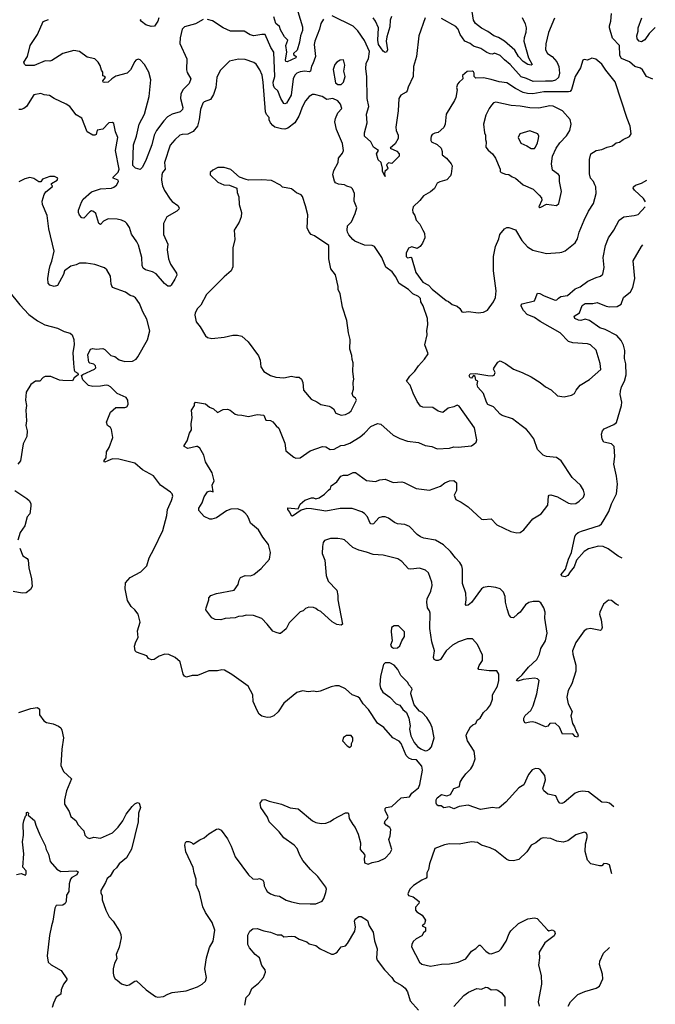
# Model space of a CAD drawing. Extents: x 1690054 to 1842981, y 782881 to 914114.
# Tile 676 of 693: x 1836233 to 1841991, y 875233 to 884150. Entities that reach past the tile are written whole.
import ezdxf

# ---------------------------------------------------------------- set-up
doc = ezdxf.new("R2010")
doc.units = 0

msp = doc.modelspace()

# ---------------------------------------------------------------- linework, layer by layer
at = {"layer": '0CON10XD'}
for points in [[(1837493.5, 884166.5), (1837483.6, 884136.4), (1837455, 884090), (1837425, 884087.5), (1837375, 884103.3), (1837335, 884132.5), (1837327.5, 884145), (1837330, 884155)], [(1838753.3, 884223.3), (1838796.3, 884086.3), (1838795, 884051.2), (1838776.9, 884003.1), (1838768.9, 883945), (1838746.8, 883875), (1838712, 883845), (1838714.3, 883834.3), (1838736, 883815), (1838734, 883805), (1838655, 883768.2), (1838645, 883772.5), (1838641.8, 883785), (1838653.3, 883855), (1838645.3, 883915), (1838662.9, 883965), (1838632.8, 883995), (1838596.5, 884056.5), (1838585, 884087.8), (1838553.8, 884115), (1838534.7, 884174.7)], [(1839904.6, 884165), (1839847.1, 884005), (1839826.9, 883815), (1839809.2, 883755), (1839800, 883725), (1839795.8, 883634.2), (1839752.3, 883537.7), (1839743.9, 883506.1), (1839735, 883493.8), (1839684.6, 883465.4), (1839666.9, 883435), (1839660.5, 883325), (1839638.8, 883175), (1839642.7, 883145), (1839660.6, 883105), (1839662.5, 883075), (1839635, 883026), (1839590, 882985), (1839648.1, 882958.1), (1839671.2, 882935), (1839671.2, 882915), (1839605, 882847.5), (1839575, 882852), (1839554.4, 882835.6), (1839566.7, 882805), (1839563.3, 882795), (1839540, 882775), (1839537.5, 882755), (1839545, 882730), (1839520, 882775), (1839520, 882805), (1839508, 882855), (1839480.5, 882880.5), (1839464, 882935), (1839482.5, 882965), (1839438, 882995), (1839414.3, 883044.3), (1839356.1, 883096.1), (1839356, 883125), (1839381.1, 883215), (1839374.4, 883295), (1839396.9, 883365), (1839380.5, 883435), (1839376.6, 883635), (1839367.9, 883705), (1839372.9, 883755), (1839391.5, 883795), (1839400.7, 883860.7), (1839355, 883960), (1839297.3, 884047.3), (1839255, 884092.5), (1839065, 884185.7)], [(1839601.9, 884178.1), (1839588.5, 884145), (1839584.8, 884085), (1839558.8, 883995), (1839553.8, 883955), (1839564.2, 883875.8), (1839555, 883856.7), (1839545, 883851.2), (1839525, 883863.8), (1839484.7, 883925), (1839477.3, 883965), (1839483.3, 884075), (1839455, 884137.7), (1839435, 884167.1)], [(1841077.6, 884162.4), (1841021.9, 884035), (1840998.7, 883931.3), (1840995.8, 883875.8), (1841012.8, 883842.8), (1841055, 883815.8), (1841099.5, 883769.5), (1841116.8, 883726.8), (1841122, 883665), (1841114.5, 883625), (1841086.7, 883603.3), (1841055, 883593.3), (1840996.8, 883593.2), (1840885, 883588.9), (1840825, 883617.6), (1840775, 883632.2), (1840677.3, 883745), (1840624.3, 883785), (1840585, 883824.3), (1840535, 883845.5), (1840515, 883838.1), (1840495, 883840), (1840463.4, 883853.4), (1840409.7, 883889.7), (1840345, 883910.4), (1840314, 883934), (1840265.3, 883955.3), (1840221.8, 884015), (1840205, 884063.8), (1840185, 884088.9), (1840055, 884160)], [(1840785, 884170), (1840812.1, 884112.1), (1840820, 884075), (1840818.8, 884035), (1840802.1, 883985), (1840800.8, 883955), (1840842.1, 883805), (1840874, 883745), (1840865, 883737.5), (1840835, 883742.7), (1840795, 883770), (1840751.8, 883815), (1840717.2, 883875), (1840625, 883955.9), (1840569.2, 883989.3), (1840527.1, 884005), (1840475, 884042.9), (1840415, 884071.9), (1840360.6, 884115), (1840343.3, 884145), (1840332.7, 884222.7)], [(1841967.1, 883611.4), (1841912, 883635), (1841874.3, 883694.3), (1841855, 883710), (1841805, 883726.5), (1841757.9, 883767.9), (1841685, 883796.9), (1841669.1, 883825), (1841666.5, 883915), (1841602.9, 883982.9), (1841575.6, 884075), (1841576.6, 884093.4), (1841588.1, 884135), (1841594.2, 884205)], [(1841990.7, 884077.7), (1841934.2, 884025.7), (1841895, 883965.8), (1841865, 883948.8), (1841845, 883953.8), (1841827, 883977), (1841824.4, 884005), (1841834.4, 884045), (1841834.6, 884075), (1841868.5, 884165)], [(1837895, 884151.1), (1837825, 884112.5), (1837726.1, 884083.9), (1837706.1, 884063.9), (1837685.7, 883984.3), (1837684.4, 883935), (1837745.6, 883795), (1837744.6, 883694.6), (1837751.1, 883671.1), (1837781.9, 883615), (1837768.9, 883571.1), (1837710.8, 883515), (1837691.4, 883475), (1837688.9, 883435), (1837709.4, 883355), (1837708, 883335), (1837686.7, 883315), (1837615, 883295.4), (1837570.9, 883269.1), (1837537.7, 883235), (1837472.6, 883147.4), (1837450, 883105), (1837431.2, 883015), (1837377.3, 882885), (1837345.5, 882815), (1837323, 882793), (1837282.5, 882805), (1837259.4, 882829.4), (1837263.8, 883015), (1837290, 883095), (1837315.8, 883205), (1837362.7, 883295), (1837407.3, 883452.7), (1837420.5, 883605), (1837403.6, 883675), (1837364.3, 883745), (1837325, 883785.8), (1837305, 883792), (1837285, 883783.8), (1837275, 883771.2), (1837235.4, 883694.6), (1837206, 883665), (1837105, 883636.9), (1837068, 883615), (1837035, 883584.2), (1837000.7, 883580.7), (1836990, 883585), (1836987.5, 883595), (1837011.2, 883625), (1837005, 883636), (1836985, 883640), (1836985.7, 883675), (1836972.7, 883692.7), (1836961.5, 883735), (1836945, 883766), (1836912.5, 883795), (1836845, 883811.5), (1836775, 883860.8), (1836725, 883870), (1836623.8, 883845), (1836525, 883779.2), (1836505, 883774.2), (1836465, 883776.7), (1836365, 883734.6), (1836287.5, 883735), (1836275.8, 883745.8), (1836270, 883765), (1836303.9, 883816.1), (1836326.7, 883915), (1836395.8, 884015), (1836445.7, 884134.3), (1836495, 884150)], [(1838985.5, 884154.5), (1838961.4, 884115), (1838948.5, 884065), (1838905.4, 883954.6), (1838901.5, 883925), (1838913.6, 883815), (1838889.1, 883750.9), (1838875, 883730), (1838865.8, 883684.2), (1838855, 883678.5), (1838815, 883683.9), (1838772.4, 883677.6), (1838745, 883665.6), (1838725, 883648.1), (1838709.7, 883615), (1838690.9, 883465), (1838648.9, 883395), (1838635, 883386.9), (1838625, 883391.4), (1838598.2, 883435), (1838570.8, 883505), (1838542.7, 883532.7), (1838532, 883555), (1838528.4, 883585), (1838545.3, 883635), (1838535.3, 883855.3), (1838508.6, 883898.6), (1838456.2, 884015), (1838425, 884015.6), (1838355, 884002.2), (1838322, 884012), (1838265, 884044.3), (1838142.5, 884045), (1838075, 884077.1), (1837978.9, 884138.9), (1837935, 884150)], [(1840385, 881494.2), (1840435, 881500), (1840469.7, 881520.3), (1840526.2, 881595), (1840544, 881635), (1840548.8, 881695), (1840524.4, 881875), (1840524.3, 882005), (1840544.3, 882095), (1840574, 882165), (1840582, 882205), (1840624.1, 882255.9), (1840645, 882268.8), (1840665, 882268), (1840725, 882245.8), (1840781.4, 882151.4), (1840833.4, 882093.4), (1840881.3, 882061.3), (1841005, 882031.4), (1841125, 882041.2), (1841145, 882043.8), (1841172.7, 882057.3), (1841265, 882128.8), (1841284.4, 882165.6), (1841300, 882225), (1841347.5, 882335), (1841385.6, 882414.4), (1841430, 882485), (1841454, 882575), (1841450.8, 882635), (1841444.2, 882655), (1841431.2, 882685), (1841404, 882715), (1841394, 882755), (1841395.9, 882884.1), (1841406.7, 882935), (1841456.3, 882963.7), (1841505, 882973.1), (1841555, 882996), (1841603.6, 883006.4), (1841635, 883033.3), (1841665, 883041.2), (1841700, 883065), (1841758, 883092), (1841771.2, 883115), (1841763.8, 883185), (1841734.3, 883254.3), (1841628.4, 883588.4), (1841542.6, 883692.6), (1841505, 883748), (1841451.4, 883791.4), (1841415, 883800), (1841375, 883783.8), (1841345, 883790), (1841335, 883782.5), (1841314.2, 883715), (1841264.5, 883635.5), (1841232.1, 883517.9), (1841219.1, 883500.9), (1841204.5, 883495.5), (1840982.2, 883497.8), (1840882.1, 883477.9), (1840832.4, 883482.4), (1840795, 883491.8), (1840725.3, 883525.3), (1840645, 883579.2), (1840575, 883587.3), (1840505, 883608.9), (1840435, 883622.2), (1840365, 883620), (1840351.1, 883635), (1840351.1, 883665), (1840345, 883677.5), (1840335, 883682.1), (1840285, 883680.9), (1840245.6, 883645), (1840247.1, 883612.9), (1840213.3, 883585), (1840200, 883565), (1840191.2, 883535), (1840196, 883515), (1840184.2, 883445), (1840172.5, 883417.5), (1840097.5, 883295), (1840088.5, 883205), (1840076.2, 883173.8), (1840025, 883126.7), (1839995, 883123.3), (1839970.5, 883109.5), (1839960, 883095), (1839956.4, 883073.6), (1839956.7, 883055), (1839963.3, 883045), (1840015, 883018.1), (1840050, 882985), (1840060, 882955), (1840060, 882925), (1840098.8, 882895), (1840142.5, 882845), (1840150.8, 882825), (1840142.5, 882755), (1840134, 882735), (1840100.9, 882699.1), (1840037.7, 882682.3), (1840015, 882670), (1839989.7, 882620.3), (1839955, 882592), (1839890, 882555), (1839857, 882513), (1839797.1, 882455), (1839792.1, 882427.9), (1839795.5, 882405), (1839812, 882375), (1839823.8, 882335), (1839858.8, 882298.8), (1839886.2, 882245), (1839898.8, 882215), (1839903.8, 882175), (1839883.3, 882125), (1839860, 882095), (1839835, 882076.7), (1839785, 882092.5), (1839755, 882081.9), (1839733.1, 882035), (1839734.4, 882005), (1839745, 881994.2), (1839775, 882000), (1839782.5, 881995), (1839820.5, 881860.5), (1839884.1, 881774.1), (1839937.5, 881745), (1839968.3, 881708.3), (1840095, 881606.7), (1840117.3, 881597.3), (1840150.9, 881570.9), (1840195, 881555.8), (1840218.5, 881535), (1840238.6, 881505), (1840255, 881500.4), (1840297.9, 881507.9), (1840385, 881494.2)], [(1841615.8, 877021.6), (1841575, 877053.3), (1841555, 877061.1), (1841505, 877062.9), (1841385, 877157.5), (1841332.3, 877162.3), (1841295, 877157.1), (1841264.5, 877145.5), (1841165, 877060.8), (1841145, 877052.5), (1841126, 877056), (1841111.7, 877071.7), (1841090, 877120), (1841017.5, 877135), (1840981.2, 877165), (1840971.2, 877185), (1840996.2, 877265), (1840988.8, 877305), (1840948.3, 877358.3), (1840935, 877366.7), (1840905, 877370), (1840875, 877357.5), (1840841.2, 877315), (1840800, 877220), (1840754, 877195), (1840637.6, 877062.4), (1840575, 877011.2), (1840555, 877008.8), (1840515, 877016), (1840407.7, 876997.7), (1840295, 877035.7), (1840215, 877026), (1840165, 877002), (1840125, 877020), (1840073.6, 877013.6), (1840049.5, 877029.5), (1840025, 877031.2), (1840010.5, 877040.5), (1840004.6, 877054.6), (1840004.6, 877085.4), (1840015, 877102.5), (1840055, 877131.9), (1840101.7, 877121.7), (1840136.6, 877133.4), (1840165, 877188), (1840215.6, 877204.4), (1840224.2, 877245.8), (1840240, 877275), (1840275, 877320), (1840320.8, 877365), (1840338, 877395), (1840358, 877455), (1840348.8, 877525), (1840290.5, 877620.5), (1840276.2, 877665), (1840279.5, 877680.5), (1840317.5, 877745), (1840336.4, 877763.6), (1840365, 877777.5), (1840376, 877805), (1840404.7, 877825.3), (1840434.7, 877875.3), (1840470.6, 877909.4), (1840496.7, 877945), (1840514.5, 877995), (1840516.5, 878035), (1840561.8, 878115), (1840573.8, 878165), (1840573, 878223), (1840555, 878253.8), (1840485, 878252.5), (1840392.5, 878265), (1840387.5, 878275), (1840395, 878300), (1840424.1, 878345.9), (1840424.2, 878395), (1840381.2, 878491.2), (1840335, 878542.5), (1840327, 878543), (1840285, 878542), (1840207.5, 878515), (1840155, 878486.2), (1840095.7, 878434.3), (1840045.4, 878354.6), (1840025, 878346), (1840006.1, 878346.1), (1839986.1, 878356.1), (1839980, 878375), (1839990.8, 878435), (1839967.1, 878515), (1839947.2, 878637.2), (1839950, 878775), (1839946, 878795), (1839927.5, 878825), (1839921.5, 878875), (1839923.3, 878905), (1839956.5, 878975), (1839968.9, 879025), (1839965.6, 879055), (1839935, 879141.2), (1839910, 879165), (1839855, 879183.1), (1839775, 879172.9), (1839755, 879176), (1839695, 879243.8), (1839657.3, 879267.3), (1839525, 879300.6), (1839435, 879305.7), (1839375, 879328.6), (1839305, 879344.4), (1839251.3, 879371.3), (1839175, 879438), (1839155, 879446), (1839115, 879452), (1839049.5, 879450.5), (1838995, 879433.8), (1838982, 879415), (1838975, 879380), (1838974, 879315), (1838995.7, 879255), (1839008.9, 879115), (1839027.5, 879065), (1839105, 878983.3), (1839114, 878935), (1839114, 878895), (1839157.5, 878675), (1839145, 878667.5), (1839105, 878673.3), (1839065, 878696), (1838959.6, 878789.6), (1838932.5, 878802.5), (1838915, 878818.8), (1838895, 878828), (1838851.7, 878828.3), (1838821.7, 878818.3), (1838800, 878795), (1838775, 878787.5), (1838672.7, 878687.3), (1838647.7, 878632.3), (1838595, 878592.5), (1838585, 878590), (1838555, 878598.8), (1838525, 878613.3), (1838475, 878676.7), (1838425, 878726.7), (1838350, 878755), (1838285, 878755.7), (1838255, 878747.1), (1838215, 878745.8), (1838185, 878734.3), (1838095, 878727.5), (1838055, 878716.2), (1838005, 878718.8), (1837973, 878733), (1837920, 878805), (1837921.2, 878825), (1837946.7, 878895), (1837947.5, 878915), (1837963.9, 878936.1), (1838015.8, 878954.2), (1838176.7, 878985), (1838213.3, 879035), (1838220, 879075), (1838232.3, 879097.7), (1838275, 879116.2), (1838325, 879113.8), (1838355, 879124.2), (1838419.8, 879180.2), (1838495, 879263.3), (1838506, 879325), (1838487.9, 879397.9), (1838435, 879464.2), (1838395, 879528.8), (1838325, 879590), (1838312.5, 879625), (1838296.5, 879656.5), (1838272, 879685), (1838245, 879705.7), (1838205, 879719.2), (1838145, 879718), (1838105, 879701.2), (1838015, 879638.8), (1837975, 879628), (1837955, 879628), (1837905, 879650.8), (1837856.7, 879705), (1837856.2, 879725), (1837885.7, 879775), (1837905, 879828.8), (1837934, 879875), (1837955, 879883.8), (1837987.1, 879875), (1837977.1, 879935), (1837994.2, 879975), (1837977.1, 880045), (1837916.9, 880145), (1837901.4, 880205), (1837865, 880268), (1837845, 880284), (1837835, 880284), (1837755, 880266.2), (1837722.5, 880285), (1837723.3, 880295), (1837751.2, 880335), (1837772, 880405), (1837788, 880435), (1837785.9, 880494.1), (1837795.8, 880545), (1837788.8, 880615), (1837816.7, 880655), (1837816.7, 880675), (1837825, 880685.8), (1837915, 880671.4), (1837951.2, 880641.2), (1837987.5, 880625), (1838025, 880591.2), (1838075, 880620), (1838115, 880622.5), (1838140, 880615), (1838185, 880577.5), (1838205, 880570), (1838245, 880568.8), (1838305, 880556.2), (1838385, 880575.8), (1838445, 880568.8), (1838464, 880524), (1838505, 880518.8), (1838525, 880508.8), (1838555, 880471.2), (1838580.8, 880450.8), (1838636, 880315), (1838644, 880245), (1838715, 880188.8), (1838735, 880180), (1838775, 880182), (1838865, 880244.2), (1838975, 880285.8), (1839005, 880280.8), (1839045, 880258), (1839080.5, 880259.5), (1839142.5, 880295), (1839175, 880298.1), (1839225, 880315.5), (1839317.7, 880372.3), (1839356.9, 880405), (1839415, 880467.1), (1839475, 880493.8), (1839505.8, 880485.8), (1839615, 880386.7), (1839675, 880356.7), (1839745, 880333.8), (1839845, 880320), (1839905, 880293.3), (1839965, 880283.3), (1840015, 880263.3), (1840125, 880270), (1840167, 880283), (1840205, 880280), (1840325, 880291.2), (1840347.5, 880305), (1840366.7, 880325), (1840373.3, 880345), (1840352.5, 880455), (1840215, 880650), (1840195, 880658.8), (1840165, 880643.8), (1840115, 880632.5), (1840065, 880593.3), (1840024.1, 880604.1), (1839975, 880637.5), (1839885, 880640), (1839865, 880650), (1839835, 880693.3), (1839798.5, 880768.5), (1839769.7, 880839.7), (1839736.7, 880875), (1839768.3, 880921.7), (1839813, 880967), (1839844.6, 881015.4), (1839900, 881075), (1839932.9, 881125), (1839903.3, 881205), (1839923.3, 881295), (1839920, 881335), (1839931.4, 881385), (1839927.1, 881445), (1839887.6, 881557.6), (1839866, 881595), (1839862.5, 881625), (1839845, 881642.5), (1839795, 881667.5), (1839755, 881707.5), (1839670.7, 881760.7), (1839637.5, 881825), (1839607.5, 881865), (1839549.3, 881909.3), (1839513.8, 881995), (1839446.7, 882095), (1839425, 882104), (1839355, 882107.5), (1839270, 882145), (1839250.3, 882160.3), (1839215, 882201.2), (1839202.9, 882225), (1839198, 882245), (1839202.5, 882282.5), (1839239.4, 882320.6), (1839271.5, 882395), (1839285.8, 882445), (1839264.3, 882505), (1839266.7, 882575), (1839248.6, 882618.6), (1839235, 882631.2), (1839195, 882640.8), (1839175, 882655.6), (1839119.5, 882659.5), (1839095, 882673.8), (1839085, 882687.5), (1839070, 882745), (1839080, 882785), (1839118.6, 882855), (1839120, 882895), (1839158.3, 882941.7), (1839166.5, 882965), (1839157.2, 883027.2), (1839102.5, 883155), (1839088, 883225), (1839092.5, 883255), (1839114.3, 883305.7), (1839150, 883345), (1839140, 883385), (1839113.6, 883413.6), (1839070, 883435), (1839015, 883428), (1838972.5, 883455), (1838905, 883472.5), (1838885, 883471.4), (1838856, 883455), (1838822.9, 883415), (1838792.2, 883357.8), (1838774.4, 883305), (1838762.9, 883275), (1838725, 883216), (1838663, 883167), (1838635, 883158.8), (1838605, 883161.2), (1838545, 883176.2), (1838525, 883192), (1838505.5, 883215.5), (1838493.3, 883243.3), (1838491.4, 883265), (1838470, 883290), (1838458.6, 883315), (1838439, 883585), (1838428.6, 883648.6), (1838408.8, 883695), (1838375, 883746.7), (1838355, 883761.8), (1838275, 883790), (1838215, 883791.9), (1838132.5, 883775), (1838049.1, 883690.9), (1838019.2, 883625), (1838008.6, 883535), (1837988.7, 883471.3), (1837961.7, 883428.3), (1837905, 883405.7), (1837892, 883395), (1837869.4, 883335), (1837859.6, 883245), (1837844.6, 883185), (1837805, 883137.5), (1837755, 883114.4), (1837705, 883110), (1837685, 883102.5), (1837638.3, 883061.7), (1837595, 883012.5), (1837543.5, 882855), (1837549.4, 882795), (1837526.5, 882765), (1837520, 882745), (1837519.1, 882695), (1837526.7, 882645), (1837545, 882602), (1837595, 882524.4), (1837615, 882502.2), (1837665, 882468.1), (1837677.1, 882445), (1837675.5, 882434.5), (1837655.4, 882414.6), (1837566, 882365), (1837536.8, 882303.2), (1837535.6, 882205), (1837574.2, 882115.8), (1837570, 882065), (1837581.4, 881985), (1837600, 881935), (1837654, 881855), (1837656, 881835), (1837639.3, 881799.3), (1837605, 881746.7), (1837595, 881737.5), (1837575, 881736.7), (1837545, 881761.2), (1837468.5, 881848.5), (1837435, 881866.7), (1837373.4, 881883.4), (1837350.7, 881900.7), (1837341.9, 881925), (1837338.8, 881995), (1837308.1, 882108.1), (1837295, 882137.1), (1837246.6, 882206.6), (1837228.3, 882268.3), (1837205, 882304.3), (1837188.3, 882318.3), (1837155, 882335.5), (1837115.7, 882344.3), (1837035, 882346.9), (1836992, 882325), (1836965, 882293.8), (1836950, 882305), (1836924.2, 882395), (1836903, 882413), (1836885, 882417.5), (1836869.1, 882410.9), (1836815, 882353.3), (1836795, 882356.7), (1836775, 882378.8), (1836764.4, 882405), (1836766.7, 882425), (1836792.6, 882497.4), (1836809.2, 882525), (1836885, 882589.6), (1836965, 882619.2)], [(1839115, 883562), (1839145, 883564.2), (1839167.5, 883585), (1839180.6, 883635), (1839170, 883685), (1839177.7, 883737.7), (1839165, 883787.5), (1839135, 883783.3), (1839106.7, 883765), (1839088.8, 883745), (1839071.2, 883698.8), (1839095, 883578.8), (1839115, 883562)], [(1836965, 882619.2), (1837064.5, 882625.5), (1837085, 882631.9), (1837110.2, 882649.8), (1837129.5, 882685), (1837124.3, 882695), (1837080.8, 882715), (1837078.6, 882725), (1837125, 882767.5), (1837133.8, 882795), (1837100.5, 882965), (1837122.8, 883082.8), (1837100.5, 883135), (1837085, 883210), (1837075, 883220), (1837040, 883215), (1836985, 883158.8), (1836935, 883150), (1836925, 883110), (1836915, 883102.5), (1836895, 883103.3), (1836843.6, 883133.6), (1836797.3, 883257.3), (1836745, 883286.7), (1836686.7, 883365), (1836655, 883386), (1836545, 883435.8), (1836503, 883463), (1836455, 883469.2), (1836425, 883480.8), (1836360.8, 883469.2), (1836295.6, 883364.4), (1836270, 883345), (1836246.2, 883336.2), (1836225, 883336)], [(1840945, 882448), (1840955, 882453.1), (1841005, 882480), (1841095, 882466.7), (1841118, 882485), (1841140.4, 882595), (1841123.2, 882683.2), (1841124.2, 882734.2), (1841115, 882748.8), (1841058, 882788), (1841051.4, 882845), (1841058.6, 882915), (1841091.9, 882985), (1841125.3, 883034.7), (1841185, 883097.5), (1841216.9, 883145), (1841229.5, 883205), (1841219.4, 883245), (1841150, 883325), (1841065, 883367.7), (1841035, 883368.5), (1840935, 883349.2), (1840855, 883351.5), (1840765, 883367.5), (1840685, 883371.5), (1840545, 883404.3), (1840525, 883398), (1840505.8, 883375), (1840485, 883346.2), (1840455.7, 883285), (1840434.4, 883205), (1840442.9, 883125), (1840453, 883103), (1840452.9, 883065), (1840460, 883045), (1840455.8, 882995), (1840476.8, 882966.8), (1840515, 882934.2), (1840542, 882895), (1840586.2, 882795), (1840586.7, 882775), (1840595, 882766.7), (1840635, 882750), (1840665, 882748.8), (1840695, 882726.2), (1840724.2, 882714.2), (1840793.4, 882653.4), (1840885, 882616.2), (1840939.7, 882559.7), (1840960, 882535), (1840964, 882515), (1840934.3, 882455), (1840945, 882448)], [(1840865, 882984), (1840895, 882984.2), (1840905.7, 882995), (1840923.1, 883035), (1840933.1, 883075), (1840934.2, 883094.2), (1840925.9, 883115.9), (1840855, 883142.5), (1840763, 883117), (1840748.3, 883081.7), (1840773, 883033), (1840828.3, 883008.3), (1840865, 882984)], [(1837815, 876423.3), (1837803.2, 876473.2), (1837738.8, 876615), (1837730, 876675), (1837735, 876700), (1837745, 876707.5), (1837765, 876706.7), (1837788.3, 876698.3), (1837805, 876682.5), (1837865, 876723.3), (1837905, 876740), (1837945, 876776.7), (1838015, 876818.8), (1838035, 876823.3), (1838059.5, 876809.5), (1838115, 876732.5), (1838148.8, 876665), (1838185, 876570), (1838304.4, 876404.4), (1838345, 876370), (1838383, 876367), (1838405, 876372.5), (1838435, 876357.5), (1838445, 876340), (1838448.8, 876305), (1838461.2, 876275), (1838476.2, 876255), (1838505, 876234), (1838545, 876219.2), (1838585, 876212.9), (1838647.6, 876177.6), (1838695, 876160.6), (1838765, 876145.7), (1838865, 876142), (1838915, 876143.8), (1838973.6, 876166.4), (1838989.5, 876190.5), (1839006, 876245), (1839012.9, 876275), (1839005.6, 876295), (1838935, 876389.2), (1838867.5, 876455), (1838798, 876535), (1838769.2, 876585), (1838745.6, 876645.6), (1838720, 876675), (1838625, 876740), (1838584.2, 876794.2), (1838494.2, 876884.2), (1838477, 876927), (1838416.1, 877016.1), (1838410, 877055), (1838433.9, 877086.1), (1838455, 877088.8), (1838493.6, 877073.6), (1838605, 877046), (1838683, 877013), (1838754.1, 877004.1), (1838884.5, 876894.5), (1838915, 876880), (1838965, 876870), (1839006.6, 876873.4), (1839045, 876888.6), (1839075, 876910), (1839185, 876966.7), (1839205, 876966.7), (1839210.7, 876960.7), (1839218.9, 876915), (1839250.8, 876860.8), (1839273.3, 876835), (1839298.8, 876775), (1839318.8, 876695), (1839317.5, 876635), (1839355, 876590), (1839360, 876575), (1839352.5, 876555), (1839357.5, 876515), (1839388.3, 876501.7), (1839425, 876516.7), (1839485, 876530), (1839545, 876557.5), (1839590, 876605), (1839603.3, 876635), (1839576.7, 876725), (1839590.2, 876759.8), (1839596.4, 876815), (1839585, 876833.3), (1839553.3, 876855), (1839538.8, 876875), (1839543.1, 876895), (1839564.3, 876915.7), (1839570.9, 876935), (1839542.5, 876985), (1839543, 877007), (1839553.6, 877016.4), (1839605, 877023.3), (1839687.6, 877102.4), (1839765, 877111.4), (1839785, 877144.3), (1839845, 877194.2), (1839858.9, 877225), (1839881.2, 877355), (1839875, 877390), (1839828.3, 877448.3), (1839785, 877451.2), (1839758.3, 877461.7), (1839735, 877487.5), (1839690, 877595), (1839670, 877615), (1839614.3, 877645), (1839530.4, 877740.4), (1839475, 877778.1), (1839394, 877904), (1839342.9, 877955), (1839315, 878003.8), (1839295, 878018), (1839243.3, 878035), (1839185, 878088.8), (1839127, 878117), (1839092.3, 878117.7), (1839055, 878108.8), (1838955, 878070), (1838925.8, 878064.2), (1838895, 878069.2), (1838845.8, 878064.2), (1838795, 878072.5), (1838745, 878058.1), (1838625, 877960.6), (1838575, 877881.2), (1838535, 877846.2), (1838505.8, 877834.2), (1838475, 877830), (1838425, 877843.3), (1838402.1, 877862.1), (1838385, 877892.5), (1838347.1, 877975), (1838344.4, 878035), (1838304, 878115), (1838155, 878221.2), (1838087.7, 878257.7), (1838065, 878261.2), (1838025, 878254), (1837945, 878252), (1837845, 878211.4), (1837795, 878210), (1837745, 878196.7), (1837725, 878203.3), (1837712.7, 878222.7), (1837685.8, 878335), (1837642.7, 878372.7), (1837585, 878401.2), (1837547, 878403), (1837495, 878386.7), (1837450, 878355), (1837427, 878353), (1837400, 878365), (1837385, 878390), (1837292.3, 878422.3), (1837280, 878435), (1837274.1, 878475.9), (1837284.1, 878515.9), (1837307.5, 878555), (1837300, 878615), (1837323.3, 878695), (1837306.7, 878765), (1837276.7, 878805), (1837244.2, 878834.2), (1837210.7, 878889.3), (1837189.2, 878995), (1837190.9, 879049.1), (1837233.2, 879096.8), (1837330.6, 879149.4), (1837385.8, 879205), (1837405, 879277.5), (1837448.8, 879355), (1837528.8, 879525), (1837565, 879660), (1837572, 879715), (1837608, 879795), (1837618.8, 879835), (1837613.8, 879855), (1837599.7, 879869.7), (1837509.2, 879935), (1837445, 880018), (1837345, 880072.5), (1837275, 880134), (1837129.7, 880169.7), (1837075, 880171.9), (1837032.5, 880155), (1837005, 880143.8), (1836996.7, 880155), (1837016.7, 880183.3), (1837018.8, 880235), (1837044, 880275), (1837076.2, 880365), (1837065, 880440), (1837055, 880457.5), (1837027.5, 880475), (1837020, 880505), (1837055, 880596.7), (1837105, 880636.7), (1837185, 880636.7), (1837205, 880642.5), (1837216.7, 880665), (1837213.3, 880705), (1837198.8, 880728.8), (1837117.5, 880765), (1837056.7, 880825), (1837035, 880837.5), (1837015, 880840), (1836965, 880830), (1836895, 880826.7), (1836855, 880837.5), (1836805, 880887.5), (1836793, 880927), (1836805, 880937.5), (1836910, 880985), (1836921.7, 880998.3), (1836920, 881015), (1836905, 881030), (1836868.3, 881038.3), (1836858.3, 881048.3), (1836850, 881115), (1836873, 881167), (1836895, 881172.5), (1836925, 881167.5), (1836985, 881172.5), (1837005, 881162.5), (1837059.3, 881109.3), (1837095, 881100), (1837135, 881070), (1837185, 881054), (1837255, 881056), (1837286.7, 881075), (1837303.1, 881096.9), (1837390.3, 881249.7), (1837412.7, 881332.7), (1837385, 881436.7), (1837348, 881505), (1837319.7, 881579.7), (1837281.7, 881631.7), (1837265, 881643.3), (1837235, 881651.2), (1837192.7, 881682.7), (1837075, 881724), (1837060.8, 881755), (1837055.8, 881825.8), (1837023.3, 881885), (1837001.7, 881901.7), (1836915, 881934), (1836835, 881943.8), (1836775, 881943.5), (1836745, 881929.4), (1836695, 881918.9), (1836638.1, 881875), (1836629.1, 881840.9), (1836575, 881742.5), (1836545, 881733.3), (1836505, 881746.7), (1836490, 881765), (1836488.8, 881805), (1836498.8, 881885), (1836508, 881925), (1836525.6, 881964.4), (1836544.2, 882055), (1836495.7, 882255), (1836482.9, 882375), (1836440, 882475), (1836438, 882505), (1836454, 882566), (1836469.3, 882590.7), (1836527.5, 882635), (1836530, 882645), (1836520, 882655), (1836520, 882665), (1836572.5, 882695), (1836580, 882715), (1836549.2, 882729.2), (1836505, 882730), (1836440, 882705), (1836425, 882680), (1836405, 882680), (1836360.7, 882710.7), (1836325, 882720), (1836280.5, 882709.5), (1836225, 882680)], [(1839145, 880568), (1839185, 880574.2), (1839215, 880588), (1839235, 880606.2), (1839283.8, 880705), (1839275, 880723.3), (1839255, 880737.5), (1839243.8, 880765), (1839256.7, 880805), (1839253.3, 880865), (1839258.8, 880895), (1839250, 880965), (1839253, 881043), (1839243.6, 881073.6), (1839241.7, 881108.3), (1839222.5, 881165), (1839227, 881253), (1839210, 881315), (1839197.5, 881425), (1839155.9, 881545.9), (1839135.8, 881665.8), (1839118.8, 881705), (1839119.2, 881735), (1839095, 881840), (1839050, 881895), (1839032.2, 881985), (1839034.3, 882105), (1838905, 882191.1), (1838874, 882205), (1838854.3, 882225), (1838835.7, 882265), (1838842.7, 882382.7), (1838823.3, 882465), (1838795, 882547.5), (1838782.5, 882565), (1838741.7, 882581.7), (1838695, 882617.5), (1838615, 882633.3), (1838595, 882652.5), (1838515, 882693.3), (1838425, 882700), (1838305, 882697.5), (1838285, 882702.5), (1838223, 882723), (1838145, 882792.5), (1838085, 882810), (1838028.3, 882811.7), (1837982.7, 882787.3), (1837957.5, 882765), (1837957.5, 882745), (1838027, 882677), (1838083.6, 882653.6), (1838135, 882650), (1838200, 882625), (1838202.5, 882585), (1838217.5, 882545), (1838221.2, 882475), (1838242, 882405), (1838238, 882365), (1838221.2, 882315), (1838176.7, 882245), (1838182.3, 882157.7), (1838164, 882085), (1838165, 881912.5), (1838149.2, 881875), (1838085, 881820), (1837925, 881660), (1837872.5, 881565), (1837842.5, 881535), (1837823.3, 881495), (1837820, 881475), (1837831.2, 881415), (1837868.3, 881368.3), (1837915, 881286.7), (1837935, 881272.5), (1837975, 881262.5), (1838085, 881274.3), (1838165, 881294), (1838205, 881293.8), (1838245, 881283.3), (1838303.4, 881233.4), (1838396.7, 881105), (1838412.5, 881065), (1838417.5, 881005), (1838445, 880962.5), (1838506.4, 880926.4), (1838552.3, 880912.3), (1838625, 880906.2), (1838695, 880921.2), (1838735, 880912.5), (1838765, 880913.3), (1838785, 880893.3), (1838797.5, 880865), (1838804.4, 880794.4), (1838872.3, 880712.3), (1838925, 880690), (1838960, 880665), (1839035, 880650), (1839055, 880640), (1839076.7, 880625), (1839097.5, 880585), (1839145, 880568)], [(1841902.4, 882501.1), (1841885, 882531.2), (1841800.8, 882605), (1841790, 882625), (1841793.8, 882635), (1841809.7, 882650.3), (1841865, 882668.1), (1841915.3, 882696.9)], [(1841661.5, 878845.2), (1841635, 878856.2), (1841595, 878890), (1841567.7, 878892.3), (1841522, 878858), (1841488.6, 878785), (1841485.8, 878765), (1841501.4, 878715), (1841508, 878645), (1841503.8, 878626.2), (1841493, 878617), (1841405, 878637.5), (1841369.5, 878630.5), (1841345, 878616.2), (1841271.7, 878508.3), (1841241.9, 878435), (1841243.3, 878405), (1841271.8, 878305), (1841269.5, 878250.5), (1841235.7, 878135), (1841200, 878075), (1841190, 878015), (1841202, 877955), (1841236.7, 877885), (1841225.8, 877845), (1841240, 877775), (1841260, 877745), (1841276.2, 877696.2), (1841286.2, 877685), (1841292.5, 877665), (1841286.4, 877653.6), (1841265, 877657.5), (1841243.8, 877683.8), (1841148.8, 877678.8), (1841124.1, 877744.1), (1841085, 877780), (1841035, 877776.7), (1841016.8, 877753.2), (1840995, 877745.8), (1840905, 877786.4), (1840875, 877791.1), (1840852.7, 877787.3), (1840810.5, 877780.5), (1840801.1, 877801.1), (1840800, 877825), (1840811.4, 877848.6), (1840862.5, 877895), (1840882.9, 877935), (1840917.5, 878045), (1840937.1, 878165), (1840925, 878180), (1840895, 878187.5), (1840794, 878176), (1840745, 878160), (1840733.3, 878165), (1840747.5, 878185), (1840784.4, 878215.6), (1840840.8, 878285), (1840918, 878355), (1840941.4, 878405), (1840954.4, 878455), (1840995.5, 878525), (1841011.1, 878595), (1840989.5, 878729.5), (1840992.5, 878785), (1840980.8, 878825), (1840955, 878870), (1840935, 878880.8), (1840885, 878881.9), (1840845, 878872.5), (1840815, 878852), (1840765.6, 878785), (1840743.6, 878766.4), (1840705, 878732.9), (1840684, 878735), (1840668.3, 878758.3), (1840647.8, 878815), (1840634.4, 878875), (1840631.4, 878925), (1840615.6, 878965.6), (1840585.7, 878995.7), (1840545, 879009.2), (1840483.4, 879016.6), (1840435, 879007.1), (1840415, 878996), (1840325, 878872.9), (1840295, 878848), (1840276.2, 878846.2), (1840270, 878855), (1840278, 878895), (1840274.4, 878955), (1840243, 879043), (1840245.6, 879175), (1840238.1, 879205), (1840220.6, 879235), (1840180, 879275), (1840134.3, 879335), (1840072.2, 879395), (1840000.8, 879435), (1839895, 879454.6), (1839865, 879466.5), (1839835, 879487.8), (1839765, 879561.4), (1839723, 879577), (1839655, 879584.5), (1839626.7, 879595), (1839575, 879636.2), (1839545, 879648), (1839515, 879648), (1839485, 879637.5), (1839436.7, 879585), (1839425, 879580), (1839414.1, 879584.1), (1839405, 879597.5), (1839385, 879648.8), (1839356.8, 879676.8), (1839333, 879693), (1839245, 879723.1), (1839135, 879724.5), (1839005, 879699.2), (1838875, 879720.6), (1838835, 879721.9), (1838782.5, 879707.5), (1838705, 879654), (1838695, 879656.7), (1838681.2, 879691.2), (1838662, 879715), (1838661.2, 879728.8), (1838755, 879720), (1838775, 879763.8), (1838815, 879800), (1838875, 879820.8), (1838895, 879821.2), (1838915, 879812), (1838945, 879820), (1838995, 879853.3), (1839031.7, 879888.3), (1839047.5, 879905), (1839055, 879927.5), (1839105.9, 879964.1), (1839142.5, 880015), (1839165, 880026), (1839206.1, 880023.9), (1839255, 880048), (1839275, 880050), (1839375.9, 879975.9), (1839455, 879968.8), (1839495, 879982), (1839545, 879988), (1839615, 879959.2), (1839695, 879963.8), (1839715, 879958.8), (1839823.4, 879903.4), (1839945, 879890), (1840043.6, 879926.4), (1840085, 879955.6), (1840125, 879974.2), (1840166.4, 879976.4), (1840190, 879955), (1840190, 879885), (1840168, 879845), (1840185, 879803.3), (1840231.2, 879781.2), (1840295, 879737.5), (1840415, 879627.5), (1840435, 879623.1), (1840505, 879630), (1840553.8, 879575), (1840682, 879515), (1840735, 879501.4), (1840766.7, 879505), (1840799.7, 879530.3), (1840880.7, 879629.3), (1840957.5, 879675), (1841017.7, 879752.3), (1841023.3, 879835), (1841030, 879845), (1841045, 879846.2), (1841105, 879827.5), (1841205, 879772.5), (1841235, 879764), (1841270.5, 879769.5), (1841301.7, 879788.3), (1841341.2, 879825), (1841348.3, 879851.7), (1841339.1, 879889.1), (1841314.1, 879934.1), (1841236.2, 880005), (1841138.6, 880155), (1841095, 880184.5), (1841005, 880192.9), (1840975, 880205.8), (1840925, 880256.2), (1840889.4, 880355), (1840845, 880415.6), (1840825, 880437.8), (1840774.1, 880474.1), (1840696, 880536), (1840604.3, 880565), (1840585, 880578.1), (1840525, 880644.3), (1840474.5, 880664.5), (1840460.8, 880685), (1840435.7, 880765), (1840382.8, 880822.8), (1840377.8, 880845), (1840383.3, 880875), (1840363.8, 880885), (1840360, 880920), (1840345, 880926.2), (1840325.7, 880904.3), (1840315, 880906.2), (1840306, 880925), (1840315, 880941.2), (1840365, 880946), (1840475, 880926.2), (1840513.9, 880923.9), (1840530.5, 880929.5), (1840540, 880955), (1840526.2, 880985), (1840528.8, 880995), (1840565, 881047.5), (1840585, 881060), (1840635, 881037.5), (1840707.5, 880985), (1840785, 880956.2), (1840866.7, 880915), (1840947.5, 880865), (1840996.7, 880825), (1841047.9, 880797.9), (1841105, 880744), (1841165, 880733.8), (1841231.7, 880748.3), (1841257.5, 880765), (1841274.2, 880795.8), (1841310.9, 880839.1), (1841395, 880892), (1841498.3, 880981.7), (1841490.8, 881035), (1841455, 881156.7), (1841405, 881203.8), (1841375, 881214.3), (1841245, 881221.9), (1841205, 881234.3), (1841130, 881315), (1840946.2, 881416.2), (1840895, 881452.9), (1840829.4, 881479.4), (1840795.7, 881515), (1840774.2, 881555), (1840774.4, 881565.6), (1840785, 881576), (1840895, 881604.2), (1840925, 881672), (1840945, 881669.4), (1840985, 881647.9), (1841085, 881611.1), (1841097.5, 881612.5), (1841115, 881629.2), (1841135, 881642.2), (1841195, 881651.1), (1841265, 881711.1), (1841308.6, 881731.4), (1841378, 881782), (1841455, 881815.7), (1841495, 881826.2), (1841515.8, 881844.2), (1841528.6, 881905), (1841518.6, 881995), (1841540.8, 882105), (1841566.6, 882173.4), (1841616.2, 882245), (1841662, 882335), (1841705, 882364), (1841800, 882375), (1841835, 882386.2), (1841899.4, 882455)], [(1841689.8, 879274), (1841655, 879291.4), (1841565, 879356.7), (1841518.1, 879378.1), (1841475, 879381.8), (1841385, 879357.1), (1841346.4, 879333.6), (1841276.4, 879255), (1841257.1, 879195), (1841218.9, 879151.1), (1841198.8, 879115), (1841175, 879103.3), (1841145, 879110), (1841137.5, 879125), (1841177.1, 879172.9), (1841205, 879264), (1841231.5, 879325), (1841262.5, 879467.5), (1841272.1, 879487.9), (1841292, 879505), (1841321.8, 879518.2), (1841485, 879569.5), (1841503.1, 879585), (1841527.9, 879622.1), (1841568.9, 879695), (1841593.1, 879766.9), (1841638.5, 879855), (1841647.7, 879945), (1841639.5, 880015), (1841616.2, 880125), (1841625.3, 880195), (1841618.9, 880285), (1841595, 880308.8), (1841524.6, 880324.6), (1841509.7, 880349.7), (1841504.6, 880395), (1841511.8, 880425), (1841526.9, 880443.1), (1841615, 880484.3), (1841637.7, 880502.3), (1841683.9, 880655), (1841686.7, 880685), (1841673.8, 880755), (1841675.4, 880785), (1841685.3, 880824.7), (1841712.4, 880877.6), (1841726.2, 880935), (1841723.1, 881033.1), (1841712.8, 881082.8), (1841715.4, 881155.4), (1841702.7, 881202.7), (1841681.8, 881245), (1841640.9, 881290.9), (1841535, 881342.8), (1841488.7, 881358.7), (1841394.3, 881425), (1841355, 881436.6), (1841315, 881427.1), (1841295, 881429.5), (1841262.5, 881445), (1841254.4, 881465), (1841305, 881494.2), (1841329.5, 881560.5), (1841355, 881580), (1841425, 881580), (1841465, 881588.5), (1841546.2, 881555), (1841575, 881549.2), (1841645, 881552.9), (1841681.9, 881575), (1841701.4, 881635), (1841764.6, 881685.4), (1841788.1, 881725), (1841806.2, 881805), (1841790, 881965), (1841864.5, 882095.5), (1841876.8, 882112.3)], [(1836135, 881692.5), (1836235, 881566.2), (1836315, 881481.2), (1836395, 881423.3), (1836460, 881385), (1836576.4, 881356.4), (1836635, 881326.7), (1836690.7, 881310.7), (1836708.8, 881295), (1836723.8, 881255), (1836726.2, 881205), (1836713.3, 881135), (1836720, 881035), (1836727.5, 880975), (1836733.6, 880963.6), (1836760, 880950), (1836762.5, 880935), (1836727.5, 880905), (1836711.7, 880878.3), (1836625, 880880.8), (1836595, 880885.8), (1836515, 880917.1), (1836465, 880917.1), (1836445, 880910), (1836415, 880876.2), (1836375, 880876.2), (1836333.3, 880845), (1836292.7, 880777.3), (1836286.2, 880705), (1836296.1, 880656.1), (1836288.8, 880615), (1836296.1, 880516.1), (1836288.8, 880475), (1836302, 880425), (1836298, 880375), (1836265, 880307.5), (1836240.6, 880155), (1836215, 880126)], [(1836188.8, 879885), (1836297.5, 879815), (1836321.7, 879791.7), (1836333.1, 879765), (1836335.5, 879744.5), (1836325.6, 879675), (1836300.9, 879649.1), (1836279.2, 879565), (1836238, 879505), (1836217.5, 879435)], [(1836232.9, 879365), (1836260.8, 879295), (1836299.4, 879269.4), (1836308.8, 879255), (1836315.7, 879185), (1836341.4, 879085), (1836347, 879017), (1836331.7, 878988.3), (1836290.5, 878959.5), (1836255, 878955.8), (1836175, 878971.2)], [(1839618.3, 878458.3), (1839655, 878462.5), (1839675, 878480), (1839694.2, 878525.8), (1839720, 878565), (1839720, 878605), (1839665, 878660), (1839625, 878660), (1839600, 878645), (1839597.5, 878605), (1839607.5, 878525), (1839592.5, 878485), (1839600.7, 878470.7), (1839618.3, 878458.3)], [(1839905, 877527.5), (1839925, 877532.5), (1839945, 877542.5), (1839963.3, 877565), (1839986.4, 877646.4), (1839970, 877740), (1839950.7, 877780.7), (1839921.2, 877831.2), (1839877.5, 877875), (1839855, 877887.5), (1839807.5, 877945), (1839776, 878045), (1839778, 878065), (1839788.8, 878085), (1839786.7, 878095), (1839758.8, 878125), (1839748.3, 878148.3), (1839685, 878211.2), (1839657.1, 878265), (1839624.2, 878304.2), (1839585, 878326.7), (1839545, 878326.2), (1839529.2, 878310.8), (1839500, 878205), (1839494.1, 878125.9), (1839502.5, 878095), (1839521.3, 878061.3), (1839586.7, 878015), (1839643.9, 877953.9), (1839675, 877942.5), (1839703, 877903), (1839736.7, 877875), (1839758.8, 877825), (1839770, 877755), (1839763.3, 877725), (1839777.5, 877665), (1839807.5, 877605), (1839837, 877567), (1839866.4, 877546.4), (1839905, 877527.5)], [(1836225, 877876), (1836335, 877912), (1836395, 877922.5), (1836412.5, 877905), (1836413.8, 877855), (1836450.5, 877800.5), (1836475.8, 877785.8), (1836535, 877774), (1836585, 877753.3), (1836605, 877736.7), (1836616, 877715), (1836628.8, 877645), (1836614, 877545), (1836605.7, 877395), (1836630.9, 877340.9), (1836703.3, 877275), (1836658, 877165), (1836638, 877085), (1836640, 877045), (1836680, 876980), (1836696.7, 876935), (1836743.3, 876895), (1836760.9, 876860.9), (1836813.8, 876805), (1836824.2, 876765), (1836844.6, 876744.6), (1836865, 876735.8), (1836905, 876748), (1836965, 876737.5), (1837075, 876785.7), (1837123.8, 876836.2), (1837165.9, 876894.1), (1837197.5, 876955), (1837251.2, 877025), (1837275, 877048.8), (1837301.7, 877061.7), (1837316.1, 877056.1), (1837328, 877015), (1837310, 876965), (1837305.6, 876885), (1837245, 876637.1), (1837200.9, 876559.1), (1837132.9, 876505), (1837109.7, 876470.3), (1837082.5, 876445), (1837051.2, 876395), (1837026.2, 876373.8), (1837011.4, 876335), (1836967.5, 876265), (1836968.3, 876241.7), (1836980, 876215), (1836978.8, 876178.8), (1837014.5, 876084.5), (1837045, 876026.2), (1837079.2, 875985), (1837136.6, 875896.6), (1837149.2, 875865), (1837152.5, 875835), (1837135, 875750), (1837107.5, 875685), (1837112.5, 875645), (1837093.3, 875605), (1837081.2, 875555), (1837078.8, 875515), (1837086.1, 875486.1), (1837097.5, 875465), (1837115, 875453.3), (1837155, 875420), (1837205, 875404), (1837225, 875408.8), (1837275, 875442.5), (1837290, 875445), (1837380, 875365), (1837464.3, 875304.3), (1837485, 875298), (1837535, 875304), (1837575, 875326), (1837615, 875338.8), (1837740, 875355), (1837845, 875390), (1837887.5, 875415), (1837915, 875442.5), (1837926.2, 875475), (1837910.8, 875555), (1837924.2, 875655), (1837952.7, 875747.3), (1837986.2, 875805), (1838000.8, 875905), (1837975.6, 875975), (1837916.4, 876065), (1837892.9, 876115), (1837863.3, 876245), (1837833.1, 876315), (1837830.6, 876365), (1837815, 876423.3)], [(1839225, 877560), (1839240, 877575), (1839240, 877595), (1839250.7, 877619.3), (1839250, 877645), (1839235, 877666.7), (1839193, 877667), (1839165, 877650), (1839158.3, 877618.3), (1839200, 877575), (1839225, 877560)], [(1836205, 876409.2), (1836245, 876418), (1836285, 876402.9), (1836292.9, 876415), (1836291.7, 876441.7), (1836262.9, 876475), (1836270.8, 876595), (1836260, 876705), (1836268.6, 876765), (1836264, 876864), (1836270.8, 876895), (1836284.5, 876935.5), (1836293.3, 876945), (1836295, 876970), (1836305, 876972.5), (1836312.5, 876965), (1836310, 876945), (1836367.6, 876897.6), (1836379.2, 876855), (1836417, 876767), (1836465, 876672.5), (1836472.5, 876635), (1836494.1, 876594.1), (1836510, 876525), (1836568.3, 876458.3), (1836605, 876436), (1836745, 876441.2), (1836763, 876433), (1836752, 876405), (1836705, 876380.8), (1836694.2, 876365), (1836682, 876325), (1836679.2, 876255), (1836657.6, 876222.4), (1836654, 876165), (1836646.2, 876145), (1836625, 876132.5), (1836565, 876126.7), (1836550, 876105), (1836534.4, 875985.6), (1836520, 875945), (1836503.3, 875855), (1836482.3, 875672.3), (1836490, 875615), (1836519.7, 875589.7), (1836609.3, 875539.3), (1836659.2, 875465), (1836659.2, 875455), (1836631.4, 875415), (1836608.6, 875365), (1836605, 875323.8), (1836562.6, 875297.4), (1836538.1, 875245), (1836528.1, 875205)], [(1841596.6, 876414.8), (1841575, 876497.5), (1841555, 876506.7), (1841525, 876507.5), (1841505, 876487.5), (1841485, 876487.5), (1841406.4, 876506.4), (1841377.7, 876537.7), (1841356.1, 876616.1), (1841358, 876685), (1841374, 876745), (1841373.8, 876765), (1841365.7, 876785.7), (1841345, 876792), (1841272.1, 876767.9), (1841197.7, 876712.3), (1841155, 876701.2), (1841099.5, 876709.5), (1841045, 876734), (1840975, 876740), (1840956.1, 876733.9), (1840907.5, 876695), (1840867.5, 876675), (1840826.2, 876615), (1840755.8, 876544.2), (1840705, 876531.2), (1840665.9, 876535.9), (1840645.8, 876545.8), (1840540.2, 876630.2), (1840495, 876651.5), (1840415, 876673.3), (1840379.3, 876699.3), (1840325, 876704), (1840215, 876684), (1840125, 876685.6), (1840081.2, 876678.8), (1839993.8, 876645), (1839946.2, 876505), (1839937.1, 876455), (1839920, 876425), (1839921.2, 876385), (1839915.8, 876374.2), (1839875, 876357.5), (1839800.9, 876309.1), (1839766.7, 876275), (1839750, 876235), (1839755, 876220), (1839796.1, 876206.1), (1839852.5, 876165), (1839847.5, 876145), (1839818.3, 876111.7), (1839818.8, 876085), (1839829.5, 876069.5), (1839879.2, 876039.2), (1839908.8, 875995), (1839898.8, 875961.2), (1839880, 875945), (1839908, 875928), (1839908.8, 875895), (1839890.9, 875879.1), (1839875, 875852.5), (1839824.4, 875825.6), (1839798, 875802), (1839783.7, 875776.3), (1839782.2, 875755), (1839854.4, 875615), (1839875, 875597.9), (1839955, 875579.4), (1840055, 875595.8), (1840125, 875599.2), (1840205.8, 875615.8), (1840275.5, 875644.5), (1840325.6, 875714.4), (1840365, 875737.5), (1840395, 875770), (1840405, 875768.8), (1840454, 875715), (1840485, 875694.2), (1840505, 875691.4), (1840574.5, 875715.5), (1840594, 875735), (1840640, 875805), (1840666, 875875), (1840680.9, 875899.1), (1840750, 875965), (1840835, 876006.2), (1840896.4, 876016.4), (1840920.7, 876010.7), (1841015, 875907.5), (1841025, 875900), (1841057, 875907), (1841076.4, 875896.4), (1841083.3, 875875), (1841075, 875852.5), (1840990.5, 875789.5), (1840940, 875705), (1840941.2, 875655), (1840932.7, 875587.3), (1840955.6, 875495), (1840960, 875415), (1840930, 875255), (1840938.8, 875215)], [(1838272, 875225), (1838284.1, 875295.9), (1838314.1, 875325.9), (1838336.7, 875375), (1838395.9, 875424.1), (1838442, 875475), (1838460, 875525), (1838456, 875545), (1838425.7, 875585.7), (1838405, 875653.8), (1838365, 875684.4), (1838315.6, 875745), (1838301.1, 875775), (1838300.5, 875859.5), (1838317.5, 875895), (1838345, 875917.5), (1838385, 875921.2), (1838445, 875898.8), (1838505, 875886.2), (1838565, 875862), (1838605, 875861.2), (1838626.1, 875843.9), (1838695, 875850), (1838725, 875846.2), (1838764.1, 875824.1), (1838835, 875800), (1838855, 875780), (1838915, 875766.2), (1838955, 875736.2), (1839056.7, 875686.7), (1839075, 875686.7), (1839092.5, 875695), (1839107.5, 875705), (1839145, 875753.3), (1839185, 875763.8), (1839201.2, 875785), (1839270, 875895), (1839274, 875935), (1839266.7, 875985), (1839272.5, 876005), (1839305, 876027.5), (1839325, 876027.5), (1839385, 875993.3), (1839398, 875945), (1839435, 875887.5), (1839447, 875807), (1839470.8, 875735), (1839465.8, 875655), (1839472.6, 875632.6), (1839538, 875545), (1839605.5, 875475.5), (1839625, 875443.3), (1839695, 875404.2), (1839725, 875379.2), (1839746.9, 875345), (1839770, 875265), (1839845, 875181.2)], [(1841202.7, 875217.3), (1841222, 875255), (1841288.3, 875321.7), (1841351.7, 875348.3), (1841455, 875378.8), (1841485, 875397.5), (1841513.8, 875465), (1841512, 875505), (1841485.8, 875595), (1841489.2, 875625), (1841521.2, 875695), (1841574.1, 875745.9), (1841575.4, 875747.7)], [(1840165, 875214), (1840225, 875278.8), (1840255, 875312), (1840298.1, 875341.9), (1840375, 875376.2), (1840415, 875370), (1840455, 875388.6), (1840472.5, 875385), (1840505, 875364), (1840545, 875366.2), (1840565, 875361.2), (1840597, 875337), (1840627, 875297), (1840627.1, 875215)]]:
    msp.add_lwpolyline(points, dxfattribs=at)

doc.saveas('drawing.dxf')
